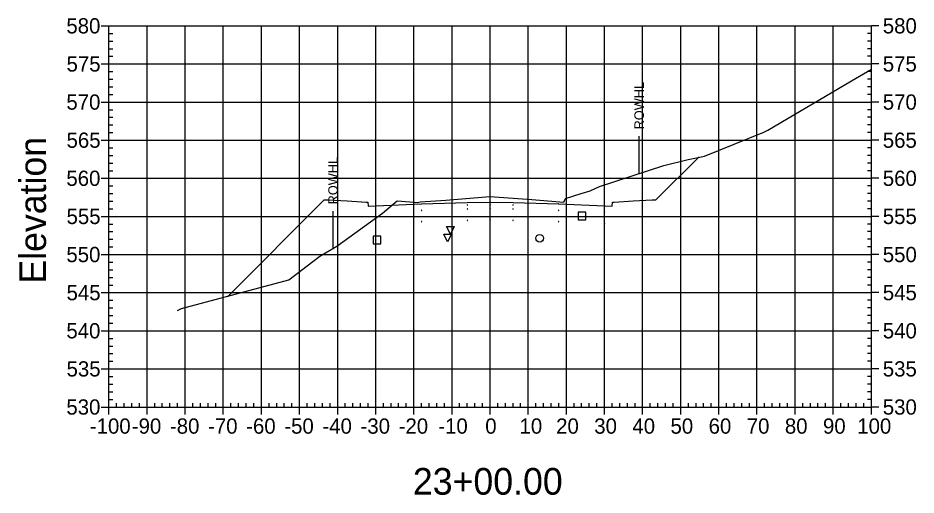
# Model space of a CAD drawing. Extents: x 708103 to 717568, y 374476 to 378707.
# Drawn here: x 709478.1 to 709713.7, y 377741.5 to 377866.7 of the extents above; entities that cross this region are included whole.
import ezdxf

# ---------------------------------------------------------------- set-up
doc = ezdxf.new("R2010")
doc.units = 0
for name, color, linetype in [('1', 7, 'Continuous'), ('10', 7, 'Continuous'), ('13', 7, 'Continuous'), ('14', 7, 'Continuous'), ('22', 7, 'Continuous'), ('4', 7, 'Continuous'), ('57', 7, 'Continuous'), ('60', 7, 'Continuous'), ('Existing', 7, 'Continuous'), ('XS_Right_of_Way', 7, 'Continuous')]:
    doc.layers.add(name, color=color, linetype=linetype)

msp = doc.modelspace()

# ---------------------------------------------------------------- linework, layer by layer
for points in [[(709595.93, 377817.55), (709596.03, 377817.55), (709596.03, 377817.65), (709595.93, 377817.65)], [(709601.93, 377817.67), (709602.03, 377817.67), (709602.03, 377817.77), (709601.93, 377817.77)], [(709607.93, 377817.55), (709608.03, 377817.55), (709608.03, 377817.65), (709607.93, 377817.65)], [(709571.93, 377815.71), (709572.03, 377815.71), (709572.03, 377815.81), (709571.93, 377815.81)], [(709583.93, 377816.19), (709584.03, 377816.19), (709584.03, 377816.29), (709583.93, 377816.29)], [(709595.93, 377816.55), (709596.03, 377816.55), (709596.03, 377816.65), (709595.93, 377816.65)], [(709601.93, 377816.67), (709602.03, 377816.67), (709602.03, 377816.77), (709601.93, 377816.77)], [(709607.93, 377816.55), (709608.03, 377816.55), (709608.03, 377816.65), (709607.93, 377816.65)], [(709619.93, 377816.19), (709620.03, 377816.19), (709620.03, 377816.29), (709619.93, 377816.29)], [(709631.93, 377815.71), (709632.03, 377815.71), (709632.03, 377815.81), (709631.93, 377815.81)], [(709571.93, 377812.71), (709572.03, 377812.71), (709572.03, 377812.81), (709571.93, 377812.81)], [(709583.93, 377813.19), (709584.03, 377813.19), (709584.03, 377813.29), (709583.93, 377813.29)], [(709595.93, 377813.55), (709596.03, 377813.55), (709596.03, 377813.65), (709595.93, 377813.65)], [(709601.93, 377813.67), (709602.03, 377813.67), (709602.03, 377813.77), (709601.93, 377813.77)], [(709607.93, 377813.55), (709608.03, 377813.55), (709608.03, 377813.65), (709607.93, 377813.65)], [(709619.93, 377813.19), (709620.03, 377813.19), (709620.03, 377813.29), (709619.93, 377813.29)], [(709631.93, 377812.71), (709632.03, 377812.71), (709632.03, 377812.81), (709631.93, 377812.81)]]:
    msp.add_lwpolyline(points, close=True)
at = {"layer": '1'}
for points in [[(709591.55, 377810), (709590.55, 377812), (709592.55, 377812)], [(709590.8, 377807.94), (709589.8, 377809.94), (709591.8, 377809.94)]]:
    msp.add_lwpolyline(points, close=True, dxfattribs=at)
at = {"layer": '10'}
msp.add_lwpolyline([(709571.27, 377807.42), (709573.27, 377807.42), (709573.27, 377809.42), (709571.27, 377809.42)], close=True, dxfattribs=at)
at = {"layer": '13'}
msp.add_circle((709614.97, 377808.89), 1, dxfattribs=at)
at = {"layer": '14'}
for points in [[(709656.62, 377830.12), (709656.62, 377830.17), (709656.62, 377830.12), (709656.57, 377830.12), (709656.62, 377830.12), (709656.62, 377830.07), (709656.62, 377830.12), (709656.67, 377830.12)], [(709571.98, 377817.42), (709571.98, 377817.47), (709571.98, 377817.42), (709571.93, 377817.42), (709571.98, 377817.42), (709571.98, 377817.37), (709571.98, 377817.42), (709572.03, 377817.42)], [(709583.98, 377817.9), (709583.98, 377817.95), (709583.98, 377817.9), (709583.93, 377817.9), (709583.98, 377817.9), (709583.98, 377817.85), (709583.98, 377817.9), (709584.03, 377817.9)], [(709601.98, 377818.38), (709601.98, 377818.43), (709601.98, 377818.38), (709601.93, 377818.38), (709601.98, 377818.38), (709601.98, 377818.33), (709601.98, 377818.38), (709602.03, 377818.38)], [(709619.98, 377817.9), (709619.98, 377817.95), (709619.98, 377817.9), (709619.93, 377817.9), (709619.98, 377817.9), (709619.98, 377817.85), (709619.98, 377817.9), (709620.03, 377817.9)], [(709631.98, 377817.42), (709631.98, 377817.47), (709631.98, 377817.42), (709631.93, 377817.42), (709631.98, 377817.42), (709631.98, 377817.37), (709631.98, 377817.42), (709632.03, 377817.42)], [(709533.24, 377793.74), (709533.24, 377793.79), (709533.24, 377793.74), (709533.19, 377793.74), (709533.24, 377793.74), (709533.24, 377793.69), (709533.24, 377793.74), (709533.29, 377793.74)]]:
    msp.add_lwpolyline(points, dxfattribs=at)
at = {"layer": '22'}
msp.add_lwpolyline([(709533.24, 377793.74), (709558.48, 377818.98), (709559.48, 377818.94), (709564.48, 377818.74), (709569.48, 377818.34), (709569.9, 377818.34), (709569.98, 377817.34), (709571.98, 377817.42), (709583.98, 377817.9), (709595.98, 377818.26), (709601.98, 377818.38), (709607.98, 377818.26), (709619.98, 377817.9), (709631.98, 377817.42), (709633.98, 377817.34), (709634.07, 377818.34), (709634.48, 377818.34), (709639.48, 377818.74), (709644.48, 377818.94), (709645.48, 377818.98), (709656.62, 377830.12)], dxfattribs=at)
at = {"layer": '4'}
msp.add_lwpolyline([(709625.09, 377813.71), (709627.09, 377813.71), (709627.09, 377815.71), (709625.09, 377815.71)], close=True, dxfattribs=at)
at = {"layer": '57'}
for p, q in [((709499.98, 377864.63), (709501.98, 377864.63)), ((709501.98, 377864.63), (709701.98, 377864.63)), ((709501.98, 377764.63), (709501.98, 377864.63)), ((709501.98, 377764.63), (709501.98, 377864.63)), ((709511.98, 377764.63), (709511.98, 377864.63)), ((709521.98, 377764.63), (709521.98, 377864.63)), ((709531.98, 377764.63), (709531.98, 377864.63)), ((709541.98, 377764.63), (709541.98, 377864.63)), ((709551.98, 377764.63), (709551.98, 377864.63)), ((709561.98, 377764.63), (709561.98, 377864.63)), ((709571.98, 377764.63), (709571.98, 377864.63)), ((709581.98, 377764.63), (709581.98, 377864.63)), ((709591.98, 377764.63), (709591.98, 377864.63)), ((709601.98, 377764.63), (709601.98, 377864.63)), ((709611.98, 377764.63), (709611.98, 377864.63)), ((709621.98, 377764.63), (709621.98, 377864.63)), ((709631.98, 377764.63), (709631.98, 377864.63)), ((709641.98, 377764.63), (709641.98, 377864.63)), ((709651.98, 377764.63), (709651.98, 377864.63)), ((709661.98, 377764.63), (709661.98, 377864.63)), ((709671.98, 377764.63), (709671.98, 377864.63)), ((709681.98, 377764.63), (709681.98, 377864.63)), ((709691.98, 377764.63), (709691.98, 377864.63)), ((709701.98, 377764.63), (709701.98, 377864.63)), ((709701.98, 377764.63), (709701.98, 377864.63)), ((709703.98, 377864.63), (709701.98, 377864.63)), ((709501.98, 377862.63), (709502.98, 377862.63)), ((709701.98, 377862.63), (709700.98, 377862.63)), ((709501.98, 377860.63), (709502.98, 377860.63)), ((709701.98, 377860.63), (709700.98, 377860.63)), ((709501.98, 377858.63), (709502.98, 377858.63)), ((709701.98, 377858.63), (709700.98, 377858.63)), ((709501.98, 377856.63), (709502.98, 377856.63)), ((709701.98, 377856.63), (709700.98, 377856.63)), ((709499.98, 377854.63), (709501.98, 377854.63)), ((709501.98, 377854.63), (709701.98, 377854.63)), ((709703.98, 377854.63), (709701.98, 377854.63)), ((709501.98, 377852.63), (709502.98, 377852.63)), ((709501.98, 377850.63), (709502.98, 377850.63)), ((709701.98, 377852.63), (709700.98, 377852.63)), ((709701.98, 377850.63), (709700.98, 377850.63)), ((709501.98, 377848.63), (709502.98, 377848.63)), ((709701.98, 377848.63), (709700.98, 377848.63)), ((709501.98, 377846.63), (709502.98, 377846.63)), ((709701.98, 377846.63), (709700.98, 377846.63)), ((709499.98, 377844.63), (709501.98, 377844.63)), ((709501.98, 377844.63), (709701.98, 377844.63)), ((709703.98, 377844.63), (709701.98, 377844.63)), ((709501.98, 377842.63), (709502.98, 377842.63)), ((709701.98, 377842.63), (709700.98, 377842.63)), ((709501.98, 377840.63), (709502.98, 377840.63)), ((709501.98, 377838.63), (709502.98, 377838.63)), ((709701.98, 377840.63), (709700.98, 377840.63)), ((709701.98, 377838.63), (709700.98, 377838.63)), ((709501.98, 377836.63), (709502.98, 377836.63)), ((709701.98, 377836.63), (709700.98, 377836.63)), ((709499.98, 377834.63), (709501.98, 377834.63)), ((709501.98, 377834.63), (709701.98, 377834.63)), ((709703.98, 377834.63), (709701.98, 377834.63)), ((709501.98, 377832.63), (709502.98, 377832.63)), ((709701.98, 377832.63), (709700.98, 377832.63)), ((709501.98, 377830.63), (709502.98, 377830.63)), ((709701.98, 377830.63), (709700.98, 377830.63)), ((709501.98, 377828.63), (709502.98, 377828.63)), ((709701.98, 377828.63), (709700.98, 377828.63)), ((709499.98, 377824.63), (709501.98, 377824.63)), ((709501.98, 377826.63), (709502.98, 377826.63)), ((709501.98, 377824.63), (709701.98, 377824.63)), ((709701.98, 377826.63), (709700.98, 377826.63)), ((709703.98, 377824.63), (709701.98, 377824.63)), ((709501.98, 377822.63), (709502.98, 377822.63)), ((709701.98, 377822.63), (709700.98, 377822.63)), ((709501.98, 377820.63), (709502.98, 377820.63)), ((709701.98, 377820.63), (709700.98, 377820.63)), ((709501.98, 377818.63), (709502.98, 377818.63)), ((709701.98, 377818.63), (709700.98, 377818.63)), ((709501.98, 377816.63), (709502.98, 377816.63)), ((709701.98, 377816.63), (709700.98, 377816.63)), ((709499.98, 377814.63), (709501.98, 377814.63)), ((709501.98, 377814.63), (709701.98, 377814.63)), ((709703.98, 377814.63), (709701.98, 377814.63)), ((709501.98, 377812.63), (709502.98, 377812.63)), ((709501.98, 377810.63), (709502.98, 377810.63)), ((709701.98, 377812.63), (709700.98, 377812.63)), ((709701.98, 377810.63), (709700.98, 377810.63)), ((709501.98, 377808.63), (709502.98, 377808.63)), ((709701.98, 377808.63), (709700.98, 377808.63)), ((709501.98, 377806.63), (709502.98, 377806.63)), ((709701.98, 377806.63), (709700.98, 377806.63)), ((709499.98, 377804.63), (709501.98, 377804.63)), ((709501.98, 377804.63), (709701.98, 377804.63)), ((709703.98, 377804.63), (709701.98, 377804.63)), ((709501.98, 377802.63), (709502.98, 377802.63)), ((709701.98, 377802.63), (709700.98, 377802.63)), ((709501.98, 377800.63), (709502.98, 377800.63)), ((709501.98, 377798.63), (709502.98, 377798.63)), ((709701.98, 377800.63), (709700.98, 377800.63)), ((709701.98, 377798.63), (709700.98, 377798.63)), ((709501.98, 377796.63), (709502.98, 377796.63)), ((709701.98, 377796.63), (709700.98, 377796.63)), ((709499.98, 377794.63), (709501.98, 377794.63)), ((709501.98, 377794.63), (709701.98, 377794.63)), ((709703.98, 377794.63), (709701.98, 377794.63)), ((709501.98, 377792.63), (709502.98, 377792.63)), ((709701.98, 377792.63), (709700.98, 377792.63)), ((709501.98, 377790.63), (709502.98, 377790.63)), ((709701.98, 377790.63), (709700.98, 377790.63)), ((709501.98, 377788.63), (709502.98, 377788.63)), ((709701.98, 377788.63), (709700.98, 377788.63)), ((709499.98, 377784.63), (709501.98, 377784.63)), ((709501.98, 377786.63), (709502.98, 377786.63)), ((709501.98, 377784.63), (709701.98, 377784.63)), ((709701.98, 377786.63), (709700.98, 377786.63)), ((709703.98, 377784.63), (709701.98, 377784.63)), ((709501.98, 377782.63), (709502.98, 377782.63)), ((709701.98, 377782.63), (709700.98, 377782.63)), ((709501.98, 377780.63), (709502.98, 377780.63)), ((709701.98, 377780.63), (709700.98, 377780.63)), ((709501.98, 377778.63), (709502.98, 377778.63)), ((709701.98, 377778.63), (709700.98, 377778.63)), ((709501.98, 377776.63), (709502.98, 377776.63)), ((709701.98, 377776.63), (709700.98, 377776.63)), ((709499.98, 377774.63), (709501.98, 377774.63)), ((709501.98, 377774.63), (709701.98, 377774.63)), ((709501.98, 377772.63), (709502.98, 377772.63)), ((709701.98, 377772.63), (709700.98, 377772.63)), ((709703.98, 377774.63), (709701.98, 377774.63)), ((709501.98, 377770.63), (709502.98, 377770.63)), ((709701.98, 377770.63), (709700.98, 377770.63)), ((709501.98, 377768.63), (709502.98, 377768.63)), ((709701.98, 377768.63), (709700.98, 377768.63)), ((709501.98, 377766.63), (709502.98, 377766.63)), ((709503.98, 377764.63), (709503.98, 377765.63)), ((709505.98, 377764.63), (709505.98, 377765.63)), ((709507.98, 377764.63), (709507.98, 377765.63)), ((709509.98, 377764.63), (709509.98, 377765.63)), ((709513.98, 377764.63), (709513.98, 377765.63)), ((709515.98, 377764.63), (709515.98, 377765.63)), ((709517.98, 377764.63), (709517.98, 377765.63)), ((709519.98, 377764.63), (709519.98, 377765.63)), ((709523.98, 377764.63), (709523.98, 377765.63)), ((709525.98, 377764.63), (709525.98, 377765.63)), ((709527.98, 377764.63), (709527.98, 377765.63)), ((709529.98, 377764.63), (709529.98, 377765.63)), ((709533.98, 377764.63), (709533.98, 377765.63)), ((709535.98, 377764.63), (709535.98, 377765.63)), ((709537.98, 377764.63), (709537.98, 377765.63)), ((709539.98, 377764.63), (709539.98, 377765.63)), ((709543.98, 377764.63), (709543.98, 377765.63)), ((709545.98, 377764.63), (709545.98, 377765.63)), ((709547.98, 377764.63), (709547.98, 377765.63)), ((709549.98, 377764.63), (709549.98, 377765.63)), ((709553.98, 377764.63), (709553.98, 377765.63)), ((709555.98, 377764.63), (709555.98, 377765.63)), ((709557.98, 377764.63), (709557.98, 377765.63)), ((709559.98, 377764.63), (709559.98, 377765.63)), ((709563.98, 377764.63), (709563.98, 377765.63)), ((709565.98, 377764.63), (709565.98, 377765.63)), ((709567.98, 377764.63), (709567.98, 377765.63)), ((709569.98, 377764.63), (709569.98, 377765.63)), ((709573.98, 377764.63), (709573.98, 377765.63)), ((709575.98, 377764.63), (709575.98, 377765.63)), ((709577.98, 377764.63), (709577.98, 377765.63)), ((709579.98, 377764.63), (709579.98, 377765.63)), ((709583.98, 377764.63), (709583.98, 377765.63)), ((709585.98, 377764.63), (709585.98, 377765.63)), ((709587.98, 377764.63), (709587.98, 377765.63)), ((709589.98, 377764.63), (709589.98, 377765.63)), ((709593.98, 377764.63), (709593.98, 377765.63)), ((709595.98, 377764.63), (709595.98, 377765.63)), ((709597.98, 377764.63), (709597.98, 377765.63)), ((709599.98, 377764.63), (709599.98, 377765.63)), ((709603.98, 377764.63), (709603.98, 377765.63)), ((709605.98, 377764.63), (709605.98, 377765.63)), ((709607.98, 377764.63), (709607.98, 377765.63)), ((709609.98, 377764.63), (709609.98, 377765.63)), ((709613.98, 377764.63), (709613.98, 377765.63)), ((709615.98, 377764.63), (709615.98, 377765.63)), ((709617.98, 377764.63), (709617.98, 377765.63)), ((709619.98, 377764.63), (709619.98, 377765.63)), ((709623.98, 377764.63), (709623.98, 377765.63)), ((709625.98, 377764.63), (709625.98, 377765.63)), ((709627.98, 377764.63), (709627.98, 377765.63)), ((709629.98, 377764.63), (709629.98, 377765.63)), ((709633.98, 377764.63), (709633.98, 377765.63)), ((709635.98, 377764.63), (709635.98, 377765.63)), ((709637.98, 377764.63), (709637.98, 377765.63)), ((709639.98, 377764.63), (709639.98, 377765.63)), ((709643.98, 377764.63), (709643.98, 377765.63)), ((709645.98, 377764.63), (709645.98, 377765.63)), ((709647.98, 377764.63), (709647.98, 377765.63)), ((709649.98, 377764.63), (709649.98, 377765.63)), ((709653.98, 377764.63), (709653.98, 377765.63)), ((709655.98, 377764.63), (709655.98, 377765.63)), ((709657.98, 377764.63), (709657.98, 377765.63)), ((709659.98, 377764.63), (709659.98, 377765.63)), ((709663.98, 377764.63), (709663.98, 377765.63)), ((709665.98, 377764.63), (709665.98, 377765.63)), ((709667.98, 377764.63), (709667.98, 377765.63)), ((709669.98, 377764.63), (709669.98, 377765.63)), ((709673.98, 377764.63), (709673.98, 377765.63)), ((709675.98, 377764.63), (709675.98, 377765.63)), ((709677.98, 377764.63), (709677.98, 377765.63)), ((709679.98, 377764.63), (709679.98, 377765.63)), ((709683.98, 377764.63), (709683.98, 377765.63)), ((709685.98, 377764.63), (709685.98, 377765.63)), ((709687.98, 377764.63), (709687.98, 377765.63)), ((709689.98, 377764.63), (709689.98, 377765.63)), ((709693.98, 377764.63), (709693.98, 377765.63)), ((709695.98, 377764.63), (709695.98, 377765.63)), ((709697.98, 377764.63), (709697.98, 377765.63)), ((709699.98, 377764.63), (709699.98, 377765.63)), ((709701.98, 377766.63), (709700.98, 377766.63)), ((709499.98, 377764.63), (709501.98, 377764.63)), ((709501.98, 377764.63), (709701.98, 377764.63)), ((709501.98, 377764.63), (709701.98, 377764.63)), ((709501.98, 377762.63), (709501.98, 377764.63)), ((709511.98, 377762.63), (709511.98, 377764.63)), ((709521.98, 377762.63), (709521.98, 377764.63)), ((709531.98, 377762.63), (709531.98, 377764.63)), ((709541.98, 377762.63), (709541.98, 377764.63)), ((709551.98, 377762.63), (709551.98, 377764.63)), ((709561.98, 377762.63), (709561.98, 377764.63)), ((709571.98, 377762.63), (709571.98, 377764.63)), ((709581.98, 377762.63), (709581.98, 377764.63)), ((709591.98, 377762.63), (709591.98, 377764.63)), ((709601.98, 377762.63), (709601.98, 377764.63)), ((709611.98, 377762.63), (709611.98, 377764.63)), ((709621.98, 377762.63), (709621.98, 377764.63)), ((709631.98, 377762.63), (709631.98, 377764.63)), ((709641.98, 377762.63), (709641.98, 377764.63)), ((709651.98, 377762.63), (709651.98, 377764.63)), ((709661.98, 377762.63), (709661.98, 377764.63)), ((709671.98, 377762.63), (709671.98, 377764.63)), ((709681.98, 377762.63), (709681.98, 377764.63)), ((709691.98, 377762.63), (709691.98, 377764.63)), ((709701.98, 377762.63), (709701.98, 377764.63)), ((709703.98, 377764.63), (709701.98, 377764.63))]:
    msp.add_line(p, q, dxfattribs=at)
at = {"layer": 'Existing'}
msp.add_lwpolyline([(709519.92, 377789.96), (709521.04, 377790.47), (709549.14, 377798), (709557.33, 377804.16), (709561.8, 377806.82), (709573.7, 377815.46), (709577.61, 377818.72), (709580.92, 377818.42), (709582.96, 377818.26), (709583.27, 377818.34), (709583.65, 377818.42), (709590.38, 377818.9), (709601.93, 377819.89), (709612.91, 377819.06), (709621.32, 377818.36), (709621.58, 377818.94), (709621.76, 377819.34), (709625.83, 377820.63), (709628.19, 377821.34), (709630.68, 377822.45), (709647.55, 377827.99), (709653.92, 377829.6), (709658.25, 377830.43), (709673.73, 377836.7), (709674.83, 377837.27), (709696.81, 377850.18), (709701.98, 377853.25)], dxfattribs=at)
at = {"layer": 'XS_Right_of_Way'}
for p, q in [((709640.99, 377835.7), (709640.99, 377825.7)), ((709560.7, 377816.03), (709560.7, 377806.03))]:
    msp.add_line(p, q, dxfattribs=at)

# ---------------------------------------------------------------- texts
at = {"layer": '1'}
msp.add_text('23+00.00', height=7, dxfattribs=at).set_placement((709581.71, 377741.63))
at = {"layer": '14'}
for p in [(709559.45, 377818.89), (709559.45, 377818.23), (709564.45, 377818.03), (709639.45, 377818.03), (709644.45, 377818.89), (709644.45, 377818.23)]:
    msp.add_text('+', height=0.1, dxfattribs=at).set_placement(p)
at = {"layer": '57'}
for s, p in [('580', (709490.81, 377862.63)), ('580', (709704.98, 377862.63)), ('575', (709490.86, 377852.63)), ('575', (709704.98, 377852.63)), ('570', (709490.81, 377842.63)), ('570', (709704.98, 377842.63)), ('565', (709490.86, 377832.63)), ('565', (709704.98, 377832.63)), ('560', (709490.81, 377822.63)), ('560', (709704.98, 377822.63)), ('555', (709490.86, 377812.63)), ('555', (709704.98, 377812.63)), ('550', (709490.81, 377802.63)), ('550', (709704.98, 377802.63)), ('545', (709490.86, 377792.63)), ('545', (709704.98, 377792.63)), ('540', (709490.81, 377782.63)), ('540', (709704.98, 377782.63)), ('535', (709490.86, 377772.63)), ('535', (709704.98, 377772.63)), ('530', (709490.81, 377762.63)), ('530', (709704.98, 377762.63)), ('-100', (709496.97, 377757.63)), ('-90', (709507.98, 377757.63)), ('-80', (709517.98, 377757.63)), ('-70', (709527.98, 377757.63)), ('-60', (709537.98, 377757.63)), ('-50', (709547.98, 377757.63)), ('-40', (709557.98, 377757.63)), ('-30', (709567.98, 377757.63)), ('-20', (709577.98, 377757.63)), ('-10', (709588.37, 377757.63)), ('0', (709600.69, 377757.63)), ('10', (709609.68, 377757.63)), ('20', (709619.29, 377757.63)), ('30', (709629.29, 377757.63)), ('40', (709639.29, 377757.63)), ('50', (709649.29, 377757.63)), ('60', (709659.29, 377757.63)), ('70', (709669.29, 377757.63)), ('80', (709679.29, 377757.63)), ('90', (709689.29, 377757.63)), ('100', (709698.28, 377757.63))]:
    msp.add_text(s, height=4, dxfattribs=at).set_placement(p)
at = {"layer": '60'}
msp.add_text('Elevation', height=7, rotation=90, dxfattribs=at).set_placement((709485.48, 377796.99))
at = {"layer": 'XS_Right_of_Way'}
for p in [(709642.31, 377837.46), (709562.02, 377817.79)]:
    msp.add_text('ROWHL', height=2.5, rotation=90, dxfattribs=at).set_placement(p)

doc.saveas('drawing.dxf')
